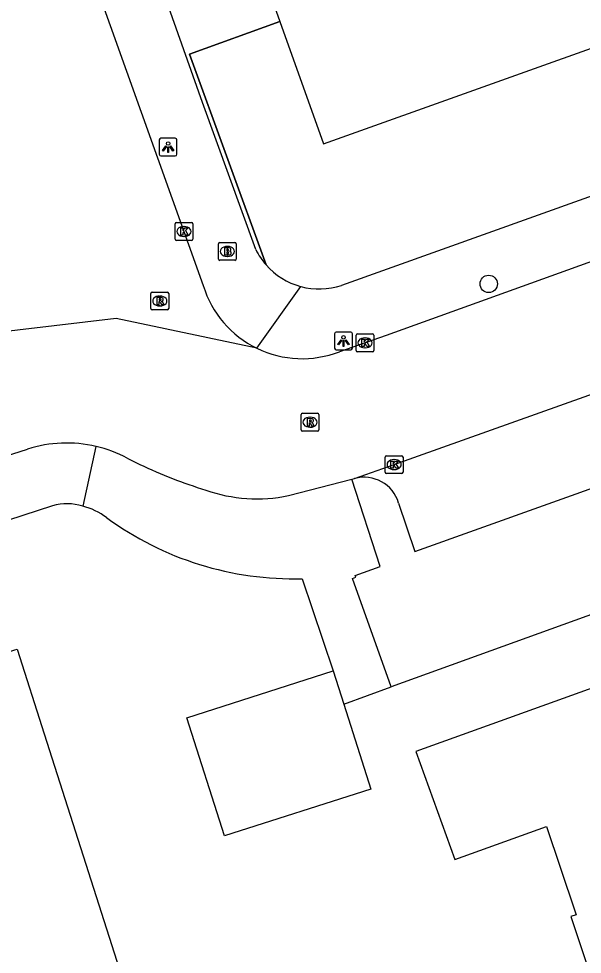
# Model space of a CAD drawing. Extents: x 159503 to 160347, y 382525 to 383272.
# Drawn here: x 159592 to 159623.7, y 382877.9 to 382930.5 of the extents above; entities that cross this region are included whole.
import ezdxf

# ---------------------------------------------------------------- set-up
doc = ezdxf.new("R2010")
doc.units = 0
for name, color, linetype in [('IMGEO_Boom', 7, 'Continuous'), ('IMGEO_Brandkraan', 7, 'Continuous'), ('IMGEO_Hek', 7, 'Continuous'), ('IMGEO_Kolk', 7, 'Continuous'), ('IMGEO_Lichtpunt', 7, 'Continuous'), ('IMGEO_Pand', 7, 'Continuous'), ('IMGEO_Rijbaan_lokaal_open', 7, 'Continuous'), ('IMGEO_Rioolput', 7, 'Continuous'), ('IMGEO_Voetpad_open', 7, 'Continuous')]:
    doc.layers.add(name, color=color, linetype=linetype)

msp = doc.modelspace()

# ---------------------------------------------------------------- linework, layer by layer
at = {"layer": 'IMGEO_Boom'}
msp.add_circle((159618.42, 382915.633), 0.489, dxfattribs=at)
at = {"layer": 'IMGEO_Brandkraan'}
for p, q in [((159603.295, 382917.957), (159604.147, 382917.957)), ((159603.22, 382917.031), (159603.22, 382917.883)), ((159603.708, 382917.737), (159603.733, 382917.737)), ((159604.221, 382917.883), (159604.221, 382917.031)), ((159604.147, 382916.957), (159603.295, 382916.957)), ((159603.731, 382917.177), (159603.706, 382917.177))]:
    msp.add_line(p, q, dxfattribs=at)
for points in [[(159603.295, 382917.957), (159604.147, 382917.957)], [(159603.22, 382917.031), (159603.22, 382917.883)], [(159603.568, 382917.657), (159603.568, 382917.257), (159603.781, 382917.257)], [(159603.799, 382917.657), (159603.568, 382917.657)], [(159603.747, 382917.576), (159603.693, 382917.576), (159603.693, 382917.5)], [(159603.693, 382917.5), (159603.746, 382917.5)], [(159603.755, 382917.424), (159603.693, 382917.424), (159603.693, 382917.343)], [(159604.221, 382917.883), (159604.221, 382917.031)], [(159604.147, 382916.957), (159603.295, 382916.957)], [(159603.693, 382917.343), (159603.755, 382917.343)]]:
    msp.add_lwpolyline(points, dxfattribs=at)
for centre, radius, start, end in [((159603.297, 382917.881), 0.0765, 91.552, 178.448), ((159603.297, 382917.881), 0.0765, 91.552, 178.448), ((159604.145, 382917.881), 0.0765, 1.552, 88.448), ((159604.145, 382917.881), 0.0765, 1.552, 88.448), ((159603.748, 382917.538), 0.0379, 267.8285, 90.9355), ((159603.756, 382917.383), 0.0404, 269.8759, 90.5077), ((159603.803, 382917.512), 0.145, 59.4692, 91.5367), ((159603.828, 382917.559), 0.0922, 285.5137, 58.1501), ((159603.833, 382917.367), 0.105, 301.3115, 78.989), ((159603.297, 382917.033), 0.0765, 181.552, 268.448), ((159603.297, 382917.033), 0.0765, 181.552, 268.448), ((159603.787, 382917.508), 0.251, 268.6676, 293.5347), ((159604.145, 382917.033), 0.0765, 271.552, 358.448), ((159604.145, 382917.033), 0.0765, 271.552, 358.448)]:
    msp.add_arc(centre, radius, start, end, dxfattribs=at)
for centre, major_axis, ratio, start_param, end_param in [((159603.707, 382917.457), (-0.387, 0.002), 0.722429, 4.712389, 7.853982), ((159603.732, 382917.457), (-0.39, 0.002), 0.717154, 1.570796, 4.712389)]:
    msp.add_ellipse(centre, major_axis=major_axis, ratio=ratio, start_param=start_param, end_param=end_param, dxfattribs=at)
at = {"layer": 'IMGEO_Hek'}
msp.add_lwpolyline([(159606.674, 382930.391), (159601.595, 382928.556), (159605.894, 382916.702)], dxfattribs=at)
at = {"layer": 'IMGEO_Kolk'}
for p, q in [((159600.777, 382918.154), (159600.777, 382919.006)), ((159600.852, 382919.08), (159601.704, 382919.08)), ((159601.778, 382919.006), (159601.778, 382918.154)), ((159601.265, 382918.86), (159601.29, 382918.86)), ((159601.704, 382918.08), (159600.852, 382918.08)), ((159601.288, 382918.3), (159601.263, 382918.3)), ((159610.964, 382911.889), (159610.964, 382912.741)), ((159611.039, 382912.815), (159611.891, 382912.815)), ((159611.965, 382912.741), (159611.965, 382911.889)), ((159611.452, 382912.595), (159611.477, 382912.595)), ((159611.891, 382911.815), (159611.039, 382911.815)), ((159611.475, 382912.035), (159611.45, 382912.035)), ((159612.599, 382905.041), (159612.599, 382905.893)), ((159612.674, 382905.967), (159613.526, 382905.967)), ((159613.6, 382905.893), (159613.6, 382905.041)), ((159613.087, 382905.747), (159613.112, 382905.747)), ((159613.526, 382904.967), (159612.674, 382904.967)), ((159613.11, 382905.187), (159613.085, 382905.187))]:
    msp.add_line(p, q, dxfattribs=at)
for points in [[(159600.777, 382918.154), (159600.777, 382919.006)], [(159600.852, 382919.08), (159601.704, 382919.08)], [(159601.778, 382919.006), (159601.778, 382918.154)], [(159601.098, 382918.78), (159601.221, 382918.78), (159601.221, 382918.629), (159601.351, 382918.78), (159601.515, 382918.78), (159601.369, 382918.629), (159601.522, 382918.38), (159601.37, 382918.38), (159601.285, 382918.544), (159601.221, 382918.477), (159601.221, 382918.38), (159601.098, 382918.38), (159601.098, 382918.78)], [(159601.704, 382918.08), (159600.852, 382918.08)], [(159610.964, 382911.889), (159610.964, 382912.741)], [(159611.039, 382912.815), (159611.891, 382912.815)], [(159611.965, 382912.741), (159611.965, 382911.889)], [(159611.285, 382912.515), (159611.408, 382912.515), (159611.408, 382912.364), (159611.538, 382912.515), (159611.702, 382912.515), (159611.556, 382912.364), (159611.709, 382912.115), (159611.557, 382912.115), (159611.472, 382912.279), (159611.408, 382912.212), (159611.408, 382912.115), (159611.285, 382912.115), (159611.285, 382912.515)], [(159611.891, 382911.815), (159611.039, 382911.815)], [(159612.599, 382905.041), (159612.599, 382905.893)], [(159612.674, 382905.967), (159613.526, 382905.967)], [(159613.6, 382905.893), (159613.6, 382905.041)], [(159612.92, 382905.667), (159613.043, 382905.667), (159613.043, 382905.516), (159613.173, 382905.667), (159613.337, 382905.667), (159613.191, 382905.516), (159613.344, 382905.267), (159613.192, 382905.267), (159613.107, 382905.431), (159613.043, 382905.364), (159613.043, 382905.267), (159612.92, 382905.267), (159612.92, 382905.667)], [(159613.526, 382904.967), (159612.674, 382904.967)]]:
    msp.add_lwpolyline(points, dxfattribs=at)
for centre, start, end in [((159600.854, 382919.004), 91.552, 178.448), ((159600.854, 382919.004), 91.552, 178.448), ((159601.702, 382919.004), 1.552, 88.448), ((159601.702, 382919.004), 1.552, 88.448), ((159600.854, 382918.156), 181.552, 268.448), ((159600.854, 382918.156), 181.552, 268.448), ((159601.702, 382918.156), 271.552, 358.448), ((159601.702, 382918.156), 271.552, 358.448), ((159611.041, 382912.739), 91.552, 178.448), ((159611.041, 382912.739), 91.552, 178.448), ((159611.889, 382912.739), 1.552, 88.448), ((159611.889, 382912.739), 1.552, 88.448), ((159611.041, 382911.891), 181.552, 268.448), ((159611.041, 382911.891), 181.552, 268.448), ((159611.889, 382911.891), 271.552, 358.448), ((159611.889, 382911.891), 271.552, 358.448), ((159612.676, 382905.891), 91.552, 178.448), ((159612.676, 382905.891), 91.552, 178.448), ((159613.524, 382905.891), 1.552, 88.448), ((159613.524, 382905.891), 1.552, 88.448), ((159612.676, 382905.043), 181.552, 268.448), ((159612.676, 382905.043), 181.552, 268.448), ((159613.524, 382905.043), 271.552, 358.448), ((159613.524, 382905.043), 271.552, 358.448)]:
    msp.add_arc(centre, 0.0765, start, end, dxfattribs=at)
for centre, major_axis, ratio, start_param, end_param in [((159601.264, 382918.58), (-0.387, 0.002), 0.722429, 4.712389, 7.853982), ((159601.289, 382918.58), (-0.39, 0.002), 0.717154, 1.570796, 4.712389), ((159611.451, 382912.315), (-0.387, 0.002), 0.722429, 4.712389, 7.853982), ((159611.476, 382912.315), (-0.39, 0.002), 0.717154, 1.570796, 4.712389), ((159613.086, 382905.467), (-0.387, 0.002), 0.722429, 4.712389, 7.853982), ((159613.111, 382905.467), (-0.39, 0.002), 0.717154, 1.570796, 4.712389)]:
    msp.add_ellipse(centre, major_axis=major_axis, ratio=ratio, start_param=start_param, end_param=end_param, dxfattribs=at)
at = {"layer": 'IMGEO_Lichtpunt'}
for p, q in [((159599.889, 382923.728), (159599.889, 382922.921)), ((159599.889, 382923.728), (159599.889, 382922.921)), ((159600.791, 382923.823), (159599.983, 382923.823)), ((159600.791, 382923.823), (159599.983, 382923.823)), ((159600.885, 382922.921), (159600.885, 382923.728)), ((159600.885, 382922.921), (159600.885, 382923.728)), ((159599.983, 382922.827), (159600.791, 382922.827)), ((159599.983, 382922.827), (159600.791, 382922.827)), ((159609.754, 382912.825), (159609.754, 382912.018)), ((159609.754, 382912.825), (159609.754, 382912.018)), ((159610.656, 382912.92), (159609.848, 382912.92)), ((159610.656, 382912.92), (159609.848, 382912.92)), ((159610.75, 382912.018), (159610.75, 382912.825)), ((159610.75, 382912.018), (159610.75, 382912.825)), ((159609.848, 382911.924), (159610.656, 382911.924)), ((159609.848, 382911.924), (159610.656, 382911.924))]:
    msp.add_line(p, q, dxfattribs=at)
for points in [[(159600.263, 382923.392), (159600.302, 382923.364), (159600.114, 382923.102), (159600.076, 382923.129), (159600.263, 382923.392)], [(159600.365, 382923.344), (159600.412, 382923.344), (159600.412, 382923.022), (159600.365, 382923.022), (159600.365, 382923.344)], [(159600.475, 382923.364), (159600.513, 382923.391), (159600.7, 382923.129), (159600.661, 382923.101), (159600.475, 382923.364)], [(159610.128, 382912.489), (159610.167, 382912.461), (159609.979, 382912.199), (159609.941, 382912.226), (159610.128, 382912.489)], [(159610.23, 382912.441), (159610.277, 382912.441), (159610.277, 382912.119), (159610.23, 382912.119), (159610.23, 382912.441)], [(159610.34, 382912.461), (159610.378, 382912.488), (159610.565, 382912.226), (159610.526, 382912.198), (159610.34, 382912.461)]]:
    msp.add_lwpolyline(points, dxfattribs=at)
for centre in [(159600.388, 382923.526), (159610.253, 382912.623)]:
    msp.add_circle(centre, 0.0994, dxfattribs=at)
for centre, start, end in [((159599.983, 382923.728), 90, 180), ((159599.983, 382923.728), 90, 180), ((159600.791, 382923.728), 0, 90), ((159600.791, 382923.728), 0, 90), ((159599.983, 382922.921), 180, 270), ((159599.983, 382922.921), 180, 270), ((159600.791, 382922.921), 270, 0), ((159600.791, 382922.921), 270, 360), ((159609.848, 382912.825), 90, 180), ((159609.848, 382912.825), 90, 180), ((159610.656, 382912.825), 0, 90), ((159610.656, 382912.825), 0, 90), ((159609.848, 382912.018), 180, 270), ((159609.848, 382912.018), 180, 270), ((159610.656, 382912.018), 270, 0), ((159610.656, 382912.018), 270, 360)]:
    msp.add_arc(centre, 0.0946, start, end, dxfattribs=at)
at = {"layer": 'IMGEO_Pand'}
for points in [[(159606.674, 382930.391), (159609.134, 382923.507), (159680.442, 382948.993), (159676.134, 382961.046)], [(159604.862, 382935.46), (159606.674, 382930.391)], [(159652.453, 382881.618), (159647.798, 382896.061), (159646.264, 382900.819), (159614.32, 382889.33), (159616.505, 382883.25), (159621.679, 382885.107), (159623.263, 382880.365), (159623.336, 382880.144), (159623.043, 382880.046), (159627.613, 382866.357), (159654.595, 382874.974), (159652.977, 382879.994)], [(159603.21, 382859.702), (159592.39, 382856.244), (159587.627, 382854.722), (159577.798, 382885.473), (159578.992, 382885.855), (159577.51, 382890.492), (159591.772, 382895.05), (159591.899, 382895.091), (159593.421, 382890.329), (159603.21, 382859.702)], [(159610.264, 382891.992), (159611.791, 382887.214), (159603.56, 382884.583), (159601.436, 382891.228), (159609.667, 382893.859)], [(159609.667, 382893.859), (159610.264, 382891.992)]]:
    msp.add_lwpolyline(points, dxfattribs=at)
at = {"layer": 'IMGEO_Rijbaan_lokaal_open'}
for points in [[(159595.543, 382932.207), (159596.3, 382932.493), (159602.368, 382915.535)], [(159654.498, 382927.794), (159648.081, 382925.494), (159612.644, 382912.722), (159610.022, 382911.818)], [(159610.87, 382904.686), (159613.1, 382905.468), (159626.524, 382910.252), (159640.473, 382915.292), (159648.172, 382918.059)], [(159605.385, 382912.009), (159597.46, 382913.683), (159588.407, 382912.617)], [(159571.873, 382899.757), (159576.904, 382901.342), (159588.802, 382905.17), (159592.483, 382906.334)], [(159598.086, 382905.832), (159598.804, 382905.475)], [(159607.16, 382903.726), (159610.716, 382904.646)], [(159610.716, 382904.646), (159610.87, 382904.686)]]:
    msp.add_lwpolyline(points, dxfattribs=at)
for centre, radius, start, end in [((159607.924, 382917.235), 5.811, 197.016, 244.0875), ((159607.923, 382917.231), 5.806, 244.0828, 291.1998), ((159594.688, 382899.479), 7.201, 76.8116, 107.8315), ((159594.689, 382899.44), 7.239, 62.0089, 76.8862), ((159610.558, 382930.217), 27.392, 244.5892, 252.8918), ((159605.385, 382912.191), 8.65, 250.5189, 281.8448)]:
    msp.add_arc(centre, radius, start, end, dxfattribs=at)
at = {"layer": 'IMGEO_Rioolput'}
for p, q in [((159599.42, 382914.244), (159599.42, 382915.096)), ((159599.495, 382915.17), (159600.347, 382915.17)), ((159599.908, 382914.95), (159599.933, 382914.95)), ((159600.421, 382915.096), (159600.421, 382914.244)), ((159599.931, 382914.39), (159599.906, 382914.39)), ((159600.347, 382914.17), (159599.495, 382914.17)), ((159607.871, 382907.426), (159607.871, 382908.278)), ((159607.946, 382908.352), (159608.798, 382908.352)), ((159608.359, 382908.132), (159608.384, 382908.132)), ((159608.872, 382908.278), (159608.872, 382907.426)), ((159608.382, 382907.572), (159608.357, 382907.572)), ((159608.798, 382907.352), (159607.946, 382907.352))]:
    msp.add_line(p, q, dxfattribs=at)
for points in [[(159599.42, 382914.244), (159599.42, 382915.096)], [(159599.495, 382915.17), (159600.347, 382915.17)], [(159600.009, 382914.868), (159599.757, 382914.87), (159599.757, 382914.47)], [(159599.935, 382914.789), (159599.881, 382914.789), (159599.881, 382914.708)], [(159600.421, 382915.096), (159600.421, 382914.244)], [(159599.757, 382914.47), (159599.881, 382914.47), (159599.881, 382914.632), (159599.892, 382914.632)], [(159599.881, 382914.708), (159599.933, 382914.708)], [(159599.939, 382914.603), (159600.01, 382914.47), (159600.15, 382914.47), (159600.085, 382914.596)], [(159600.347, 382914.17), (159599.495, 382914.17)], [(159607.871, 382907.426), (159607.871, 382908.278)], [(159607.946, 382908.352), (159608.798, 382908.352)], [(159608.46, 382908.05), (159608.208, 382908.052), (159608.208, 382907.652)], [(159608.386, 382907.971), (159608.332, 382907.971), (159608.332, 382907.89)], [(159608.872, 382908.278), (159608.872, 382907.426)], [(159608.208, 382907.652), (159608.332, 382907.652), (159608.332, 382907.814), (159608.343, 382907.814)], [(159608.332, 382907.89), (159608.384, 382907.89)], [(159608.39, 382907.785), (159608.461, 382907.652), (159608.601, 382907.652), (159608.536, 382907.778)], [(159608.798, 382907.352), (159607.946, 382907.352)]]:
    msp.add_lwpolyline(points, dxfattribs=at)
for centre, radius, start, end in [((159599.497, 382915.094), 0.0765, 91.552, 178.448), ((159599.497, 382915.094), 0.0765, 91.552, 178.448), ((159599.941, 382914.693), 0.0964, 77.0061, 93.1865), ((159599.955, 382914.75), 0.0378, 276.6634, 79.6772), ((159600.008, 382914.758), 0.109, 350.3612, 89.416), ((159600.345, 382915.094), 0.0765, 1.552, 88.448), ((159600.345, 382915.094), 0.0765, 1.552, 88.448), ((159599.497, 382914.246), 0.0765, 181.552, 268.448), ((159599.497, 382914.246), 0.0765, 181.552, 268.448), ((159599.891, 382914.579), 0.0533, 26.0293, 88.6989), ((159599.917, 382914.897), 0.19, 274.7715, 282.9687), ((159600.006, 382914.758), 0.112, 277.5842, 350.9817), ((159599.99, 382914.543), 0.108, 29.5134, 73.7905), ((159600.345, 382914.246), 0.0765, 271.552, 358.448), ((159600.345, 382914.246), 0.0765, 271.552, 358.448), ((159607.948, 382908.276), 0.0765, 91.552, 178.448), ((159607.948, 382908.276), 0.0765, 91.552, 178.448), ((159608.392, 382907.875), 0.0964, 77.0061, 93.1865), ((159608.406, 382907.932), 0.0378, 276.6634, 79.6772), ((159608.459, 382907.94), 0.109, 350.3612, 89.416), ((159608.457, 382907.94), 0.112, 277.5842, 350.9817), ((159608.796, 382908.276), 0.0765, 1.552, 88.448), ((159608.796, 382908.276), 0.0765, 1.552, 88.448), ((159607.948, 382907.428), 0.0765, 181.552, 268.448), ((159607.948, 382907.428), 0.0765, 181.552, 268.448), ((159608.342, 382907.761), 0.0533, 26.0293, 88.6989), ((159608.368, 382908.079), 0.19, 274.7715, 282.9687), ((159608.441, 382907.725), 0.108, 29.5134, 73.7905), ((159608.796, 382907.428), 0.0765, 271.552, 358.448), ((159608.796, 382907.428), 0.0765, 271.552, 358.448)]:
    msp.add_arc(centre, radius, start, end, dxfattribs=at)
for centre, major_axis, ratio, start_param, end_param in [((159599.907, 382914.67), (-0.387, 0.002), 0.722429, 4.712389, 7.853982), ((159599.932, 382914.67), (-0.39, 0.002), 0.717154, 1.570796, 4.712389), ((159608.358, 382907.852), (-0.387, 0.002), 0.722429, 4.712389, 7.853982), ((159608.383, 382907.852), (-0.39, 0.002), 0.717154, 1.570796, 4.712389)]:
    msp.add_ellipse(centre, major_axis=major_axis, ratio=ratio, start_param=start_param, end_param=end_param, dxfattribs=at)
at = {"layer": 'IMGEO_Voetpad_open'}
for points in [[(159684.209, 382942.053), (159610.141, 382915.546)], [(159605.322, 382917.557), (159602.33, 382925.83), (159598.947, 382935.371)], [(159605.894, 382916.702), (159601.595, 382928.556), (159606.674, 382930.391)], [(159605.385, 382912.009), (159607.843, 382915.484)], [(159643.613, 382907.896), (159644.801, 382904.486), (159612.925, 382892.967)], [(159596.331, 382906.49), (159595.582, 382903.132)], [(159613.354, 382903.304), (159614.27, 382900.585), (159628.992, 382905.852)], [(159612.925, 382892.967), (159610.752, 382899.054), (159610.951, 382899.13), (159610.909, 382899.221), (159612.319, 382899.727), (159610.716, 382904.646)], [(159593.891, 382903.145), (159589.662, 382901.787), (159564.56, 382893.728), (159563.379, 382891.259)], [(159607.935, 382899.05), (159609.667, 382893.859)], [(159610.264, 382891.992), (159612.925, 382892.967)]]:
    msp.add_lwpolyline(points, dxfattribs=at)
for centre, radius, start, end in [((159608.87, 382919.312), 3.958, 206.3167, 221.2488), ((159608.887, 382919.324), 3.979, 221.2113, 254.7832), ((159608.889, 382919.336), 3.992, 254.8097, 288.2813), ((159611.407, 382902.727), 2.031, 16.5009, 105.3194), ((159594.715, 382900.353), 2.911, 72.6741, 106.4449), ((159594.603, 382899.364), 3.893, 53.2879, 75.4329), ((159607.451, 382916.847), 17.804, 233.7742, 271.5563)]:
    msp.add_arc(centre, radius, start, end, dxfattribs=at)

doc.saveas('drawing.dxf')
